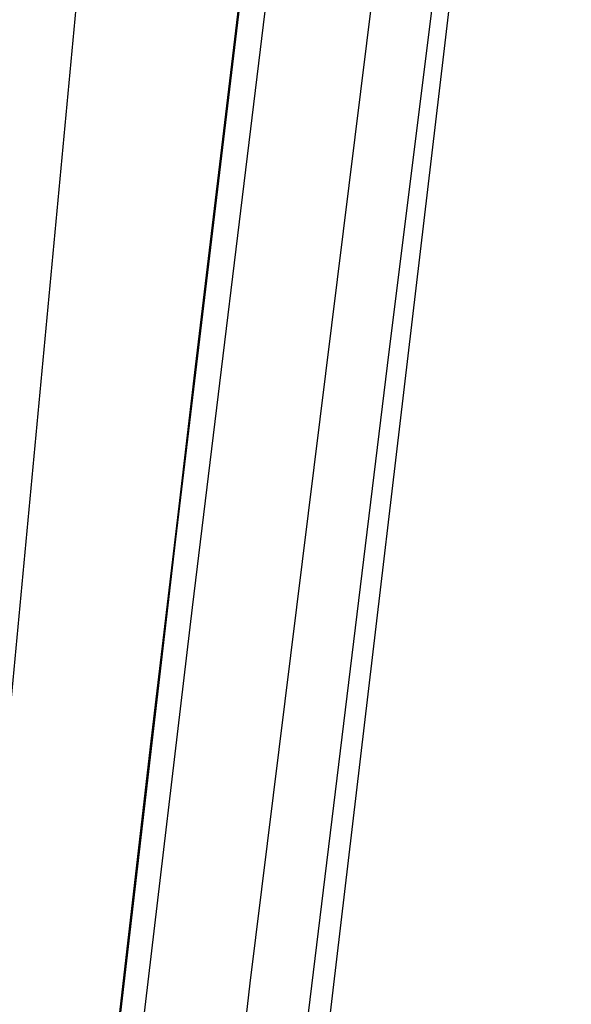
# Model space of a CAD drawing. Header units: metres. Extents: x 209747 to 209830, y 1182430 to 1182564.
# Tile 846 of 1056: x 209752.4704 to 209752.521, y 1182489.7124 to 1182489.8028. Entities that reach past the tile are written whole.
import ezdxf

# ---------------------------------------------------------------- set-up
doc = ezdxf.new("R2010")
doc.units = ezdxf.units.M
doc.header["$MEASUREMENT"] = 0
doc.linetypes.add('DGN Style 2', pattern=[15.036391, 9.021834, -6.014556])
doc.layers.get('0').update_dxf_attribs({"color": 254})

# ---------------------------------------------------------------- blocks, each defined once
blk = doc.blocks.new('*U2')
at = {"color": 3, "linetype": 'Continuous'}
for p, q in [((1.598838, -9.207893), (1.587117, -9.305934)), ((1.587117, -9.305934), (1.575673, -9.404225))]:
    blk.add_line(p, q, dxfattribs=at)
blk = doc.blocks.new('*U3')
at = {"color": 3, "linetype": 'Continuous'}
for p, q in [((1.596357, -9.227635), (1.584853, -9.324456)), ((1.584853, -9.324456), (1.573635, -9.421416))]:
    blk.add_line(p, q, dxfattribs=at)
blk = doc.blocks.new('*U4')
at = {"color": 3, "linetype": 'Continuous'}
for p, q in [((1.600506, -9.193467), (1.58891, -9.290098)), ((1.58891, -9.290098), (1.577612, -9.386811))]:
    blk.add_line(p, q, dxfattribs=at)
blk = doc.blocks.new('*U5')
at = {"color": 3, "linetype": 'Continuous'}
for p, q in [((1.600413, -9.215559), (1.588647, -9.312192)), ((1.588647, -9.312192), (1.57718, -9.408973))]:
    blk.add_line(p, q, dxfattribs=at)
blk = doc.blocks.new('*U6')
at = {"color": 3, "linetype": 'Continuous'}
for p, q in [((1.605996, -9.249291), (1.593935, -9.346695)), ((1.593935, -9.346695), (1.582171, -9.44421))]:
    blk.add_line(p, q, dxfattribs=at)
blk = doc.blocks.new('*U7')
at = {"color": 3, "linetype": 'Continuous'}
for p, q in [((1.61876, -9.191838), (1.606677, -9.28871)), ((1.606677, -9.28871), (1.594867, -9.385705))]:
    blk.add_line(p, q, dxfattribs=at)
blk = doc.blocks.new('*U8')
at = {"color": 3, "linetype": 'Continuous'}
for p, q in [((1.623413, -9.164156), (1.611683, -9.261384)), ((1.611683, -9.261384), (1.600198, -9.358747))]:
    blk.add_line(p, q, dxfattribs=at)
blk = doc.blocks.new('*U9')
at = {"color": 3, "linetype": 'Continuous'}
blk.add_line((1.581374, -9.220791), (1.572004, -9.320819), dxfattribs=at)
blk = doc.blocks.new('ATTEMP')
at = {"color": 3, "linetype": 'Continuous'}
for name in ['*U9', '*U8', '*U7', '*U6', '*U3', '*U5', '*U4', '*U2']:
    blk.add_blockref(name, (-10.48, 0), dxfattribs=at)

msp = doc.modelspace()

# ---------------------------------------------------------------- block references
at = {"color": 1, "linetype": 'DGN Style 2'}
msp.add_blockref('ATTEMP', (209761.377561, 1182499.061067), dxfattribs=at)

doc.saveas('drawing.dxf')
